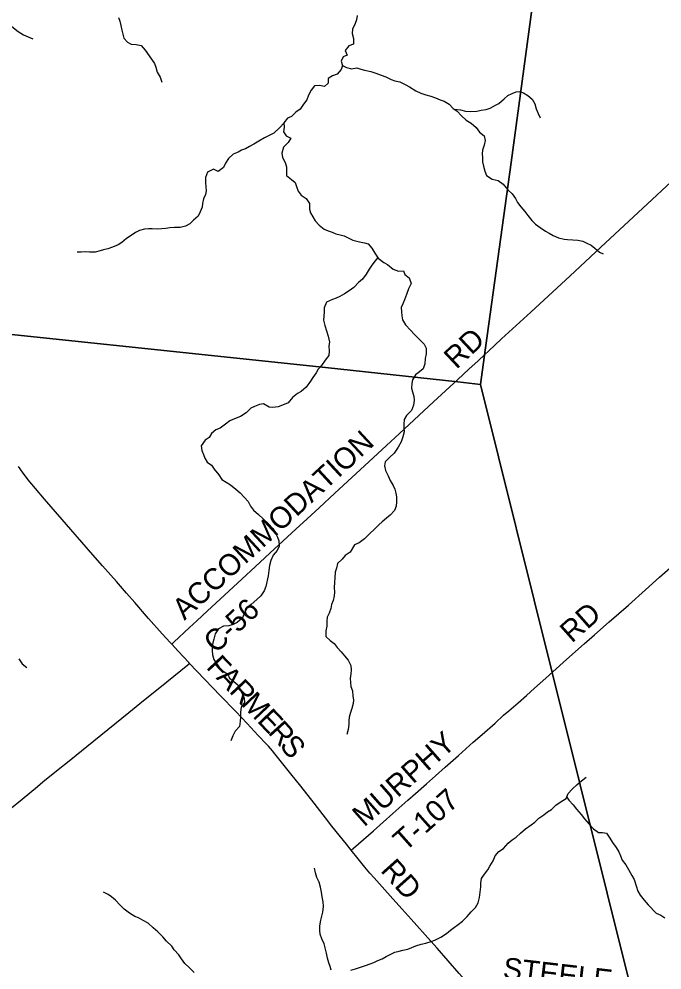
# Model space of a CAD drawing. Extents: x 1442749 to 1756758, y 235267 to 677782.
# Drawn here: x 1603104 to 1612135, y 500562 to 513920 of the extents above; entities that cross this region are included whole.
import ezdxf

# ---------------------------------------------------------------- set-up
doc = ezdxf.new("R2010")
doc.units = 0
for name, color, linetype in [('GM_X_County_Road', 7, 'Continuous'), ('GM_X_County_Road_Text', 7, 'Continuous'), ('GM_X_Minor_River', 7, 'Continuous'), ('GM_X_Township', 7, 'Continuous'), ('GM_X_Township_Road', 7, 'Continuous'), ('GM_X_Township_Road_Text', 7, 'Continuous')]:
    doc.layers.add(name, color=color, linetype=linetype)

msp = doc.modelspace()

# ---------------------------------------------------------------- linework, layer by layer
at = {"layer": 'GM_X_County_Road'}
for points in [[(1609648, 509209), (1609698, 509254), (1609882, 509426), (1610294, 509803), (1610542, 510032), (1610840, 510309), (1611277, 510716), (1611931, 511323), (1612263, 511631), (1612524, 511875), (1612955, 512274), (1613388, 512676), (1613590, 512863), (1613817, 513068), (1613852, 513100)], [(1609266, 508855), (1609423, 509000), (1609553, 509121), (1609648, 509209)], [(1605250, 505137), (1605279, 505165), (1605500, 505371), (1605603, 505467), (1605752, 505606), (1606233, 506052), (1606425, 506231), (1606692, 506479), (1606994, 506756), (1607151, 506900), (1607320, 507056), (1607540, 507258), (1607778, 507478), (1608140, 507811), (1608268, 507930), (1608450, 508100), (1608926, 508541), (1609266, 508855)], [(1605250, 505137), (1605226, 505164), (1605116, 505285), (1604924, 505501), (1604730, 505724), (1604615, 505853), (1604471, 506020), (1604275, 506241), (1604109, 506431), (1603708, 506891), (1603463, 507174), (1603333, 507325), (1603283, 507386), (1603234, 507448), (1603153, 507555), (1603096, 507636)], [(1605500, 504869), (1605487, 504883), (1605339, 505040), (1605250, 505137)], [(1602973, 502819), (1603148, 502962), (1603362, 503141), (1603438, 503203), (1603629, 503358), (1603831, 503520), (1604055, 503703), (1604644, 504179), (1604851, 504346), (1605081, 504531), (1605475, 504849), (1605500, 504869)], [(1607771, 502244), (1607702, 502330), (1607499, 502584), (1607410, 502697), (1607215, 502945), (1607044, 503165), (1606940, 503296), (1606697, 503598), (1606664, 503638), (1606634, 503673), (1606606, 503704), (1606581, 503732), (1606465, 503856), (1606310, 504022), (1606150, 504191), (1605928, 504419), (1605828, 504523), (1605711, 504647), (1605500, 504869)], [(1609572, 500193), (1609515, 500257), (1609287, 500511), (1608976, 500866), (1608887, 500966), (1608613, 501276), (1608486, 501418), (1608354, 501563), (1608091, 501856), (1608033, 501923), (1607961, 502008), (1607867, 502122), (1607771, 502244)]]:
    msp.add_lwpolyline(points, dxfattribs=at)
at = {"layer": 'GM_X_Minor_River'}
for points in [[(1602365, 514920), (1602397, 514825), (1602413, 514764), (1602426, 514694), (1602437, 514642), (1602447, 514589), (1602456, 514521), (1602469, 514435), (1602490, 514352), (1602501, 514296), (1602520, 514225), (1602572, 514157), (1602641, 514096), (1602709, 514049), (1602764, 514006), (1602818, 513955), (1602879, 513912), (1602959, 513851), (1603024, 513798), (1603092, 513746), (1603166, 513697), (1603233, 513668), (1603297, 513643)], [(1604503, 513942), (1604519, 513892), (1604536, 513827), (1604549, 513765), (1604563, 513709), (1604578, 513652), (1604627, 513597), (1604679, 513569), (1604749, 513562), (1604819, 513547), (1604875, 513484), (1604963, 513357), (1605009, 513294), (1605024, 513242), (1605045, 513175), (1605087, 513105), (1605110, 513032)], [(1607853, 513968), (1607842, 513910), (1607825, 513856), (1607786, 513776), (1607784, 513716), (1607803, 513645), (1607802, 513565), (1607737, 513542), (1607683, 513480), (1607712, 513414), (1607657, 513388), (1607631, 513330), (1607650, 513266), (1607629, 513210), (1607574, 513148), (1607506, 513123), (1607445, 513086), (1607445, 513018), (1607394, 512972), (1607324, 512987), (1607256, 512980), (1607207, 512922), (1607170, 512852), (1607147, 512786), (1607102, 512725), (1607055, 512655), (1606991, 512610), (1606930, 512550), (1606876, 512529), (1606825, 512461), (1606826, 512403), (1606817, 512335), (1606857, 512280), (1606922, 512247), (1606886, 512188), (1606819, 512122), (1606796, 512036), (1606807, 511976), (1606840, 511907), (1606859, 511843), (1606861, 511773), (1606860, 511723), (1606929, 511664), (1606985, 511623), (1607000, 511566), (1607026, 511502), (1607065, 511445), (1607137, 511398), (1607186, 511328), (1607185, 511251), (1607198, 511197), (1607230, 511143), (1607265, 511084), (1607321, 511025), (1607390, 510970), (1607448, 510944), (1607502, 510925), (1607556, 510904), (1607616, 510890), (1607672, 510875), (1607737, 510842), (1607795, 510813), (1607885, 510790), (1607955, 510777), (1608007, 510763), (1608058, 510700), (1608102, 510629), (1608151, 510562), (1608226, 510501)], [(1607650, 513267), (1607706, 513239), (1607776, 513220), (1607850, 513234), (1607906, 513215), (1607958, 513202), (1608044, 513181), (1608114, 513158), (1608192, 513133), (1608255, 513109), (1608329, 513070), (1608385, 513053), (1608453, 513036), (1608529, 512999), (1608590, 512966), (1608676, 512911), (1608748, 512878), (1608818, 512855), (1608887, 512836), (1608955, 512812), (1609021, 512783), (1609075, 512766), (1609145, 512725), (1609200, 512664), (1609258, 512626), (1609319, 512561), (1609387, 512498), (1609456, 512455), (1609524, 512398), (1609573, 512331), (1609636, 512280), (1609654, 512216), (1609637, 512146), (1609612, 512080), (1609609, 512028), (1609615, 511974), (1609614, 511912), (1609629, 511853), (1609649, 511785), (1609672, 511720), (1609748, 511673), (1609833, 511652), (1609903, 511599), (1609968, 511522), (1610032, 511463), (1610077, 511399), (1610106, 511344), (1610152, 511284), (1610211, 511215), (1610253, 511162), (1610308, 511091), (1610357, 511039), (1610423, 510992), (1610498, 510941), (1610550, 510912), (1610608, 510881), (1610682, 510846), (1610760, 510827), (1610810, 510823), (1610884, 510818), (1610952, 510813), (1611022, 510800), (1611082, 510771), (1611139, 510743), (1611193, 510700), (1611257, 510647), (1611308, 510624)], [(1609215, 512654), (1609306, 512645), (1609374, 512628), (1609448, 512621), (1609534, 512624), (1609597, 512638), (1609665, 512649), (1609721, 512668), (1609796, 512712), (1609846, 512733), (1609917, 512799), (1609972, 512846), (1610030, 512874), (1610089, 512899), (1610139, 512902), (1610191, 512884), (1610249, 512847), (1610312, 512796), (1610349, 512727), (1610369, 512659), (1610394, 512591), (1610423, 512534)], [(1606825, 512459), (1606768, 512398), (1606683, 512316), (1606618, 512283), (1606550, 512250), (1606471, 512206), (1606404, 512163), (1606342, 512130), (1606285, 512096), (1606231, 512079), (1606180, 512051), (1606112, 512022), (1606045, 511959), (1606006, 511895), (1605975, 511835), (1605903, 511780), (1605835, 511809), (1605750, 511771), (1605721, 511694), (1605724, 511621), (1605730, 511561), (1605731, 511507), (1605722, 511455), (1605696, 511395), (1605681, 511327), (1605676, 511277), (1605647, 511211), (1605620, 511149), (1605554, 511094), (1605503, 511042), (1605440, 511011), (1605368, 510994), (1605290, 510990), (1605220, 510985), (1605167, 510980), (1605109, 510972), (1605045, 510967), (1604975, 510974), (1604921, 510971), (1604865, 510967), (1604798, 510950), (1604742, 510923), (1604663, 510869), (1604613, 510838), (1604548, 510782), (1604495, 510747), (1604419, 510714), (1604350, 510694), (1604292, 510679), (1604242, 510662), (1604173, 510644), (1604093, 510647), (1604041, 510650), (1603975, 510645), (1603919, 510647)], [(1608146, 510570), (1608106, 510523), (1608058, 510463), (1608021, 510405), (1607978, 510336), (1607927, 510266), (1607874, 510217), (1607805, 510147), (1607741, 510102), (1607676, 510062), (1607609, 510023), (1607557, 509998), (1607505, 509980), (1607424, 509943), (1607391, 509865), (1607388, 509811), (1607387, 509741), (1607383, 509689), (1607398, 509616), (1607444, 509467), (1607463, 509381), (1607457, 509331), (1607460, 509255), (1607457, 509194), (1607402, 509127), (1607353, 509055), (1607306, 509000), (1607280, 508948), (1607229, 508886), (1607198, 508832), (1607135, 508747), (1607066, 508690), (1607014, 508660), (1606945, 508603), (1606886, 508531), (1606807, 508498), (1606743, 508473), (1606671, 508463), (1606617, 508468), (1606537, 508513), (1606483, 508506), (1606410, 508478), (1606358, 508453), (1606293, 508388), (1606214, 508336), (1606132, 508305), (1606065, 508274), (1606005, 508230), (1605930, 508175), (1605867, 508148), (1605809, 508096), (1605776, 508044), (1605719, 508005), (1605664, 507927), (1605673, 507859), (1605695, 507803), (1605714, 507752), (1605746, 507694), (1605807, 507653), (1605847, 507596), (1605912, 507515), (1605951, 507453), (1606073, 507377), (1606148, 507318), (1606212, 507265), (1606267, 507202), (1606324, 507144), (1606356, 507079), (1606399, 507022), (1606468, 506959), (1606532, 506901), (1606603, 506832), (1606667, 506763), (1606704, 506708), (1606735, 506642), (1606753, 506589), (1606760, 506517), (1606731, 506453), (1606674, 506387), (1606639, 506314), (1606624, 506242), (1606611, 506172), (1606602, 506099), (1606569, 505951), (1606548, 505888), (1606499, 505816), (1606444, 505764), (1606367, 505695), (1606315, 505660), (1606278, 505588), (1606245, 505508), (1606168, 505441), (1606113, 505417), (1606049, 505396), (1605977, 505391), (1605908, 505353), (1605857, 505282), (1605842, 505210), (1605828, 505158), (1605819, 505106), (1605816, 505051)], [(1608226, 510501), (1608280, 510473), (1608361, 510408), (1608433, 510379), (1608503, 510382), (1608521, 510332), (1608583, 510287), (1608612, 510204), (1608577, 510132), (1608548, 510050), (1608517, 509977), (1608496, 509921), (1608473, 509869), (1608477, 509805), (1608482, 509750), (1608491, 509694), (1608533, 509625), (1608604, 509550), (1608657, 509488), (1608736, 509414), (1608794, 509354), (1608823, 509295), (1608824, 509215), (1608808, 509153), (1608805, 509075), (1608780, 509005), (1608727, 508963), (1608671, 508924), (1608632, 508850), (1608621, 508800), (1608616, 508734), (1608632, 508682), (1608649, 508617), (1608654, 508565), (1608647, 508495), (1608616, 508419), (1608547, 508350), (1608515, 508296), (1608510, 508228), (1608511, 508174), (1608513, 508121), (1608494, 508051), (1608473, 507979), (1608428, 507908), (1608373, 507822), (1608306, 507763), (1608247, 507699), (1608238, 507643), (1608254, 507577), (1608287, 507504), (1608318, 507436), (1608361, 507369), (1608383, 507315), (1608396, 507262), (1608404, 507206), (1608405, 507138), (1608400, 507078), (1608379, 507016), (1608318, 506952), (1608266, 506909), (1608207, 506855), (1608156, 506816), (1608095, 506752), (1608033, 506693), (1607958, 506617), (1607881, 506564), (1607818, 506535), (1607755, 506431), (1607686, 506384), (1607641, 506332), (1607579, 506271), (1607564, 506205), (1607547, 506149), (1607540, 506071), (1607533, 506005), (1607531, 505934), (1607534, 505870), (1607531, 505818), (1607516, 505754), (1607494, 505696), (1607485, 505640), (1607462, 505572), (1607433, 505520), (1607427, 505462), (1607426, 505392), (1607415, 505326), (1607412, 505244), (1607476, 505189), (1607531, 505148), (1607573, 505093), (1607628, 505029), (1607675, 504976), (1607729, 504915), (1607766, 504837), (1607769, 504780), (1607763, 504724), (1607756, 504654), (1607761, 504598), (1607766, 504546), (1607786, 504485), (1607795, 504409)], [(1605816, 505051), (1605820, 504991), (1605841, 504925), (1605884, 504862), (1605918, 504806), (1605971, 504757), (1606037, 504718), (1606060, 504662), (1606122, 504615), (1606177, 504568), (1606205, 504512), (1606244, 504433), (1606267, 504378), (1606271, 504318), (1606222, 504255), (1606217, 504184), (1606214, 504110), (1606211, 504056), (1606200, 503982), (1606142, 503917), (1606107, 503853), (1606078, 503781)], [(1603099, 504932), (1603148, 504864), (1603214, 504809)], [(1607795, 504409), (1607800, 504357), (1607796, 504303), (1607781, 504235), (1607760, 504177), (1607743, 504113), (1607737, 504063), (1607736, 504009), (1607727, 503942), (1607710, 503870)], [(1608496, 500840), (1608565, 500856), (1608623, 500877), (1608680, 500900), (1608754, 500923), (1608819, 500940), (1608893, 500964), (1608946, 500979), (1609028, 501022), (1609107, 501073), (1609164, 501120), (1609221, 501164), (1609273, 501199), (1609334, 501246), (1609401, 501312), (1609456, 501377), (1609517, 501441), (1609552, 501504), (1609571, 501582), (1609582, 501656), (1609591, 501730), (1609592, 501782), (1609599, 501846), (1609642, 501908), (1609691, 501967), (1609718, 502021), (1609763, 502097), (1609792, 502165), (1609845, 502224), (1609908, 502267), (1609977, 502341), (1610031, 502388), (1610088, 502429), (1610147, 502485), (1610220, 502544), (1610297, 502599), (1610348, 502638), (1610407, 502696), (1610475, 502743), (1610528, 502782), (1610583, 502818), (1610644, 502875), (1610719, 502928), (1610789, 502971), (1610818, 503043), (1610875, 503103), (1610946, 503166), (1611005, 503219), (1611072, 503272)], [(1610797, 502990), (1610829, 502949), (1610886, 502882), (1610936, 502819), (1610999, 502748), (1611048, 502683), (1611111, 502608), (1611173, 502543), (1611246, 502492), (1611302, 502494), (1611358, 502485), (1611404, 502414), (1611441, 502352), (1611494, 502281), (1611531, 502220), (1611555, 502166), (1611578, 502105), (1611627, 502039), (1611664, 501972), (1611713, 501891), (1611743, 501831), (1611772, 501746), (1611795, 501668), (1611830, 501615), (1611883, 501544), (1611940, 501477), (1612053, 501362), (1612119, 501331), (1612177, 501292)], [(1607490, 500557), (1607475, 500609), (1607455, 500664), (1607438, 500728), (1607423, 500800), (1607406, 500875), (1607391, 500929), (1607359, 500997), (1607332, 501066), (1607327, 501118), (1607328, 501184), (1607343, 501262), (1607358, 501318), (1607373, 501376), (1607382, 501452), (1607375, 501520), (1607363, 501587), (1607352, 501655), (1607339, 501725), (1607320, 501794), (1607289, 501860), (1607270, 501927), (1607253, 501993)], [(1605562, 500526), (1605499, 500591), (1605434, 500654), (1605386, 500718), (1605347, 500775), (1605282, 500844), (1605248, 500895), (1605175, 500968), (1605126, 501026), (1605053, 501098), (1604989, 501156), (1604918, 501218), (1604848, 501255), (1604782, 501295), (1604731, 501314), (1604655, 501359), (1604581, 501414), (1604518, 501479), (1604457, 501544), (1604405, 501591), (1604354, 501622), (1604290, 501657)], [(1607767, 500557), (1607829, 500577), (1607900, 500600), (1607972, 500627), (1608035, 500650), (1608087, 500665), (1608144, 500693), (1608204, 500718), (1608261, 500749), (1608317, 500777), (1608382, 500810), (1608444, 500827), (1608496, 500840)]]:
    msp.add_lwpolyline(points, dxfattribs=at)
at = {"layer": 'GM_X_Township'}
for points in [[(1620636, 536103), (1619911, 527377), (1619669, 524461), (1617966, 525366), (1615074, 526905), (1612262, 528413), (1611774, 524885), (1611692, 524289), (1611063, 519742), (1610596, 516202), (1610017, 511903), (1609639, 509167), (1609586, 508788), (1609267, 508822), (1607409, 509023), (1601349, 509660)], [(1611751, 500101), (1610595, 504741), (1609586, 508788), (1609639, 509167), (1610017, 511903), (1610596, 516202), (1611063, 519742), (1611692, 524289), (1611774, 524885), (1612262, 528413), (1615074, 526905), (1617966, 525366), (1619669, 524461), (1624968, 521723), (1629985, 519130), (1630779, 518715), (1632004, 518073), (1634462, 514529), (1637287, 510492), (1641006, 505069), (1642919, 502379), (1644427, 500259)], [(1573762, 498986), (1574679, 502300), (1575144, 503972), (1577400, 512074), (1577466, 512312), (1580873, 511825), (1583705, 511521), (1584741, 511410), (1587291, 511156), (1591670, 510701), (1595355, 510300), (1595438, 510291), (1598207, 509991), (1601349, 509660), (1607409, 509023), (1609267, 508822), (1609586, 508788), (1610595, 504741), (1611751, 500101)]]:
    msp.add_lwpolyline(points, dxfattribs=at)
at = {"layer": 'GM_X_Township_Road'}
for points in [[(1610604, 504751), (1610697, 504835), (1610750, 504884), (1611042, 505142), (1611189, 505268), (1611395, 505451), (1611663, 505688), (1611903, 505902), (1612102, 506078), (1612516, 506447)], [(1607771, 502244), (1607804, 502273), (1608082, 502518), (1608355, 502759), (1608566, 502946), (1608674, 503041), (1608826, 503177), (1608954, 503290), (1609090, 503409), (1609275, 503575), (1609484, 503760), (1609608, 503868), (1609792, 504031), (1609911, 504139), (1609986, 504203), (1610114, 504316), (1610233, 504419), (1610345, 504520), (1610505, 504661), (1610604, 504751)]]:
    msp.add_lwpolyline(points, dxfattribs=at)

# ---------------------------------------------------------------- texts
at = {"layer": 'GM_X_County_Road_Text'}
for s, rotation, p in [('RD', 43.2831, (1609247, 508992)), ('ACCOMMODATION', 42.7646, (1605429, 505465)), ('C-56', 43.0586, (1605869, 504997)), ('F', 313.5148, (1605722, 504808)), ('A', 313.5153, (1605862, 504661)), ('R', 313.5153, (1606044, 504469)), ('M', 313.5178, (1606213, 504291)), ('E', 313.4998, (1606437, 504055)), ('R', 311.9849, (1606590, 503893)), ('S', 309.0019, (1606753, 503713)), ('RD', 311.8782, (1608171, 501954))]:
    msp.add_text(s, height=300, rotation=rotation, dxfattribs=at).set_placement(p)
at = {"layer": 'GM_X_Township_Road_Text'}
for s, rotation, p in [('RD', 41.5112, (1610869, 505145)), ('MURPHY', 41.3336, (1607952, 502562)), ('T-107', 41.6808, (1608526, 502213)), ('STEELE', 353.3444, (1609891, 500444))]:
    msp.add_text(s, height=300, rotation=rotation, dxfattribs=at).set_placement(p)

doc.saveas('drawing.dxf')
